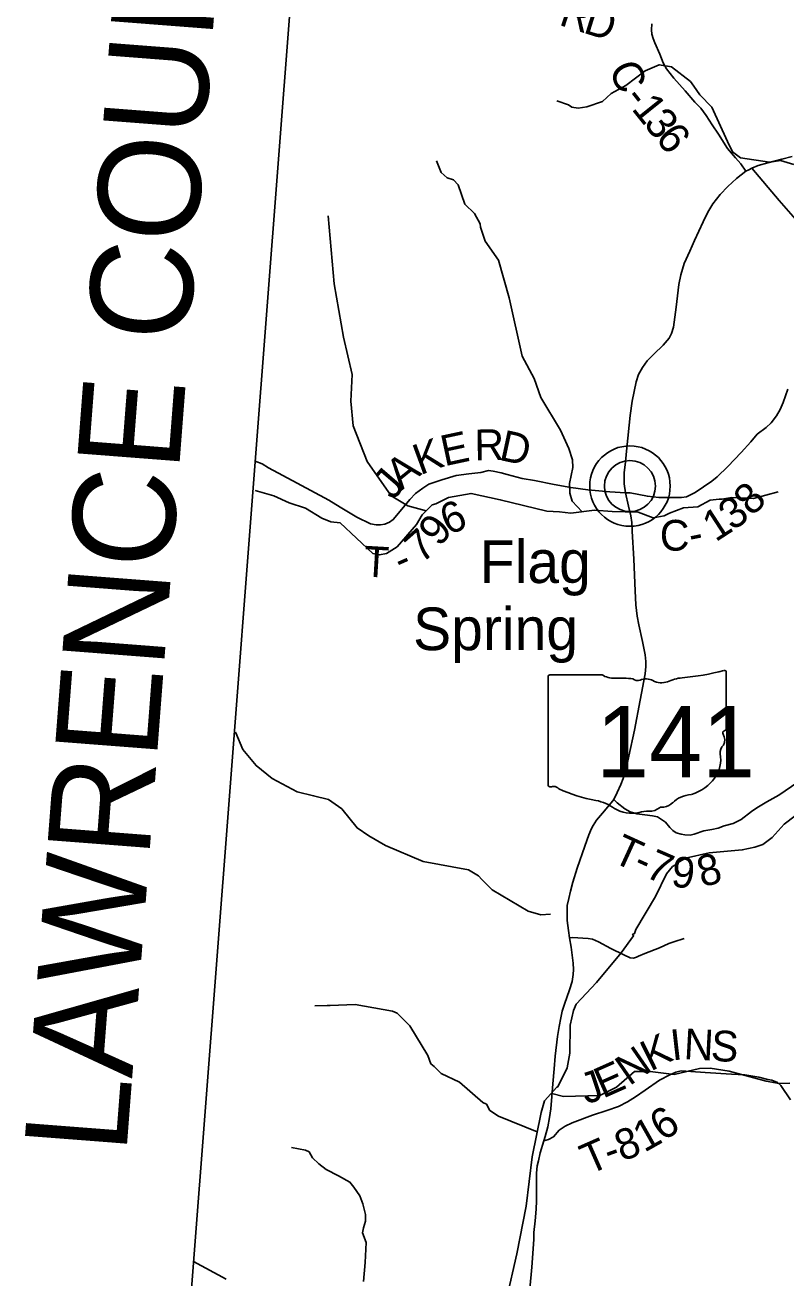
# Model space of a CAD drawing. Extents: x 1878108 to 2183446, y 146837 to 508383.
# Drawn here: x 1975190 to 1982625, y 255922 to 268162 of the extents above; entities that cross this region are included whole.
import ezdxf

# ---------------------------------------------------------------- set-up
doc = ezdxf.new("R2010")
doc.units = 0
for name, color, linetype in [('GM_X_Adjacent_County', 7, 'Continuous'), ('GM_X_Adjacent_County_Text', 7, 'Continuous'), ('GM_X_County', 7, 'Continuous'), ('GM_X_County_Road', 7, 'Continuous'), ('GM_X_County_Road_Text', 7, 'Continuous'), ('GM_X_Minor_River', 7, 'Continuous'), ('GM_X_State_Location', 7, 'Continuous'), ('GM_X_State_Route', 7, 'Continuous'), ('GM_X_State_Shield', 7, 'Continuous'), ('GM_X_Township', 7, 'Continuous'), ('GM_X_Township_Road', 7, 'Continuous'), ('GM_X_Township_Road_Text', 7, 'Continuous'), ('GM_X_Township_ROW', 7, 'Continuous'), ('GM_X_Unincorporated', 7, 'Continuous'), ('GM_X_Unincorporated_Location', 7, 'Continuous'), ('GM_X_Unincorporated_Text', 7, 'Continuous')]:
    doc.layers.add(name, color=color, linetype=linetype)

msp = doc.modelspace()

# ---------------------------------------------------------------- linework, layer by layer
at = {"layer": 'GM_X_Adjacent_County'}
msp.add_lwpolyline([(1977893, 269769), (1977440, 263895), (1977181, 260548), (1976836, 256069), (1976252, 248479), (1977883, 248369), (1982174, 248080), (1982477, 248059), (1987557, 247725), (1990569, 247526), (1992472, 247400), (1995909, 247190), (1996544, 247151), (1999180, 246990), (2002818, 246768), (2004152, 246687), (2005876, 246607)], dxfattribs=at)
at = {"layer": 'GM_X_County'}
msp.add_lwpolyline([(2005876, 246607), (2004152, 246687), (2002818, 246768), (1999180, 246990), (1996544, 247151), (1995909, 247190), (1992472, 247400), (1990569, 247526), (1987557, 247725), (1982477, 248059), (1982174, 248080), (1977883, 248369), (1976252, 248479), (1976836, 256069), (1977181, 260548), (1977440, 263895), (1977893, 269769)], dxfattribs=at)
at = {"layer": 'GM_X_County_Road'}
for points in [[(1982234, 266735), (1982183, 266805), (1982131, 266865), (1982054, 266957), (1981966, 267097), (1981905, 267188), (1981846, 267278), (1981793, 267351), (1981734, 267409), (1981642, 267518), (1981531, 267644), (1981458, 267735), (1981427, 267794), (1981392, 267878), (1981344, 267987), (1981328, 268031), (1981316, 268072), (1981311, 268116), (1981314, 268174)], [(1981056, 263593), (1981102, 263591), (1981272, 263558), (1981382, 263548), (1981604, 263547), (1981653, 263552), (1981694, 263571), (1981737, 263595), (1981901, 263705), (1981954, 263749), (1982056, 263849), (1982188, 263985), (1982281, 264091), (1982343, 264164), (1982432, 264231), (1982482, 264275), (1982533, 264343), (1982568, 264405), (1982599, 264474), (1982644, 264606)]]:
    msp.add_lwpolyline(points, dxfattribs=at)
at = {"layer": 'GM_X_Minor_River'}
for points in [[(1982703, 266799), (1982571, 266838), (1982490, 266827), (1982466, 266823), (1982181, 266866), (1982103, 266922), (1982054, 267026), (1981900, 267360), (1981783, 267481), (1981725, 267565), (1981694, 267610), (1981507, 267753), (1981388, 267775), (1981251, 267716), (1981060, 267570), (1980919, 267493), (1980833, 267415), (1980679, 267363), (1980595, 267351), (1980532, 267361), (1980501, 267383), (1980385, 267421)], [(1980633, 263406), (1980535, 263510), (1980513, 263590), (1980511, 263682), (1980544, 263839), (1980539, 263914), (1980504, 264025), (1980422, 264205), (1980231, 264522), (1980166, 264709), (1980048, 264926), (1979920, 265496), (1979817, 265865), (1979685, 266051), (1979642, 266189), (1979636, 266219), (1979581, 266320), (1979487, 266413), (1979421, 266600), (1979376, 266651), (1979315, 266670), (1979257, 266722), (1979212, 266837)], [(1979111, 263416), (1978930, 263466), (1978769, 263564), (1978533, 263897), (1978396, 264245), (1978373, 264488), (1978386, 264748), (1978303, 265114), (1978210, 265633), (1978151, 266298)], [(1977439, 263616), (1977620, 263564), (1977770, 263493), (1977931, 263442), (1978089, 263343), (1978178, 263310), (1978269, 263298), (1978590, 262999), (1978654, 262986), (1978721, 262998), (1978828, 263065), (1979015, 263283), (1979072, 263376), (1979167, 263474), (1979204, 263486), (1979329, 263548), (1979548, 263587), (1979833, 263525), (1980288, 263414), (1980412, 263405), (1980523, 263392), (1980756, 263422), (1980928, 263410), (1981181, 263403), (1981328, 263349), (1981434, 263368), (1981486, 263395), (1981624, 263446), (1981765, 263454), (1981884, 263520), (1981973, 263530), (1981999, 263529), (1982097, 263548), (1982307, 263538), (1982549, 263602)], [(1977248, 261253), (1977249, 261246), (1977318, 261084), (1977448, 260927), (1977604, 260802), (1977850, 260672), (1978009, 260633), (1978157, 260595), (1978285, 260506), (1978435, 260319), (1978548, 260242), (1978714, 260147), (1979079, 259991), (1979522, 259909), (1979622, 259850), (1979654, 259815), (1979756, 259714), (1980105, 259505), (1980231, 259468), (1980324, 259476)], [(1979895, 255716), (1979995, 256157), (1980086, 256622), (1980147, 257106), (1980233, 257539), (1980265, 257653), (1980385, 257785), (1980395, 257788), (1980488, 257975), (1980512, 258118), (1980517, 258390), (1980549, 258535), (1980576, 258598), (1980774, 258808), (1981016, 259098), (1981137, 259265), (1981127, 259278), (1981146, 259287), (1981159, 259327), (1981350, 259649), (1981459, 259869), (1981518, 259942), (1981561, 259967), (1981572, 259982), (1981643, 260023), (1981876, 260074), (1982199, 260103), (1982322, 260130), (1982401, 260156), (1982492, 260225), (1982607, 260354), (1982716, 260436)], [(1980196, 257350), (1979815, 257503), (1979733, 257559), (1979699, 257620), (1979664, 257637), (1979436, 257833), (1979257, 257918), (1979187, 257987), (1979157, 258015), (1979127, 258095), (1978949, 258385), (1978827, 258508), (1978781, 258529), (1978415, 258592), (1978172, 258585), (1978141, 258583), (1978021, 258579)], [(1980338, 257723), (1980453, 257695), (1980807, 257703), (1980970, 257787), (1981145, 257940), (1981297, 257939), (1981533, 257911), (1981779, 257967), (1981884, 257972), (1982069, 257943), (1982432, 257844), (1982559, 257821), (1982664, 257824)]]:
    msp.add_lwpolyline(points, dxfattribs=at)
at = {"layer": 'GM_X_State_Route'}
for points in [[(1980124, 255817), (1980141, 256027), (1980161, 256299), (1980163, 256367), (1980176, 256481), (1980184, 256593), (1980189, 256676), (1980188, 256778), (1980189, 256944), (1980195, 257016), (1980206, 257067), (1980224, 257143), (1980261, 257260), (1980273, 257304), (1980300, 257399), (1980316, 257488), (1980328, 257575), (1980339, 257696), (1980347, 257819), (1980360, 257964), (1980371, 258089), (1980393, 258280), (1980409, 258380), (1980425, 258463), (1980440, 258528), (1980461, 258598), (1980509, 258738), (1980535, 258819), (1980547, 258887), (1980549, 258934), (1980546, 258996), (1980525, 259153), (1980509, 259246), (1980499, 259316), (1980487, 259414), (1980486, 259494), (1980489, 259559), (1980503, 259630), (1980521, 259701), (1980544, 259787), (1980586, 259926), (1980660, 260140), (1980700, 260252), (1980726, 260314), (1980742, 260341), (1980775, 260393), (1980832, 260461), (1980916, 260562), (1980943, 260596), (1980977, 260663), (1981011, 260741), (1981035, 260802), (1981064, 260896), (1981091, 261021), (1981144, 261274), (1981202, 261567), (1981249, 261825), (1981255, 261895), (1981255, 261943), (1981250, 262008), (1981224, 262139), (1981189, 262302), (1981173, 262387), (1981160, 262498), (1981153, 262635), (1981140, 262943), (1981124, 263216), (1981119, 263301), (1981109, 263366), (1981088, 263462), (1981056, 263593), (1981044, 263681), (1981045, 263789), (1981056, 263894), (1981070, 264032), (1981102, 264346), (1981123, 264487), (1981141, 264582), (1981163, 264676), (1981184, 264748), (1981222, 264818), (1981270, 264883), (1981333, 264946), (1981426, 265035), (1981484, 265103), (1981507, 265148), (1981526, 265212), (1981553, 265405), (1981579, 265629), (1981597, 265723), (1981631, 265832), (1981685, 265954), (1981731, 266057), (1981816, 266240), (1981863, 266333), (1981911, 266417), (1981983, 266507), (1982058, 266585), (1982142, 266662), (1982234, 266735), (1982262, 266748), (1982292, 266764), (1982355, 266789), (1982448, 266815), (1982585, 266851), (1982687, 266879)], [(1976836, 256084), (1977154, 255909)]]:
    msp.add_lwpolyline(points, dxfattribs=at)
at = {"layer": 'GM_X_State_Shield'}
for p, q in [((1982042, 261287), (1982042, 261840)), ((1980302, 261796), (1980302, 260739)), ((1980829, 261814), (1980319, 261814)), ((1982042, 261287), (1982042, 261287))]:
    msp.add_line(p, q, dxfattribs=at)
for centre, major_axis, start_param, end_param in [((1981422, 263254), (1845, 0), 4.814394, 5.042369), ((1982023, 261842), (19.4, 0), 6.141152, 7.989035), ((1980322, 261798), (20.2, 0), 1.712693, 3.28349), ((1980950, 261937), (196, 0), 4.042523, 4.731795), ((1981015, 261221), (702, 0), 1.404758, 1.657858), ((1981174, 261803), (56.4, 0), 3.836095, 5.185415), ((1981257, 261681), (117, 0), 0.950623, 2.079405), ((1981409, 261849), (141, 0), 4.081561, 5.145723), ((1981658, 261491), (371, 0), 1.699011, 2.107814), ((1982038, 261247), (30, 0), 1.883978, 3.671073), ((1981847, 261177), (180, 0), 5.934695, 6.695948), ((1982022, 261285), (20.7, 0), 5.05454, 6.418171), ((1982112, 261056), (131, 0), 2.387724, 3.262537), ((1981526, 260986), (462, 0), 5.101752, 6.440018), ((1980322, 260737), (20.3, 0), 3.00124, 4.508301), ((1980325, 260845), (155, 0), 4.665946, 4.897461), ((1980357, 260678), (56, 0), 0.519207, 1.627899), ((1981064, 261627), (1333, 0), 4.195997, 4.488961), ((1981720, 260442), (253, 0), 1.647645, 2.488434), ((1980666, 260264), (417, 0), 0.823519, 1.323587), ((1981117, 260673), (265, 0), 4.026481, 4.996735), ((1981270, 260308), (217, 0), 1.495662, 1.94098), ((1981290, 260594), (141, 0), 4.691044, 5.507374), ((1981417, 260491), (39.7, 0), 1.147584, 2.315152), ((1981400, 260637), (149, 0), 4.937069, 5.64225)]:
    msp.add_ellipse(centre, major_axis=major_axis, ratio=0.8, start_param=start_param, end_param=end_param, dxfattribs=at)
at = {"layer": 'GM_X_Township'}
msp.add_lwpolyline([(2005876, 246607), (2004152, 246687), (2002818, 246768), (1999180, 246990), (1996544, 247151), (1995909, 247190), (1992472, 247400), (1990569, 247526), (1987557, 247725), (1982477, 248059), (1982174, 248080), (1977883, 248369), (1976252, 248479), (1976836, 256069), (1977181, 260548), (1977440, 263895), (1977893, 269769)], dxfattribs=at)
at = {"layer": 'GM_X_Township_Road'}
for points in [[(1977440, 263901), (1977507, 263875), (1977569, 263837), (1977849, 263685), (1978158, 263519), (1978271, 263451), (1978433, 263355), (1978566, 263288), (1978622, 263280), (1978662, 263278), (1978707, 263287), (1978750, 263304), (1978788, 263331), (1978824, 263374), (1978950, 263527), (1979006, 263585), (1979076, 263639), (1979137, 263677), (1979262, 263719), (1979403, 263761), (1979528, 263777), (1979645, 263792), (1979720, 263811), (1979763, 263805), (1979843, 263787), (1979901, 263772), (1980049, 263733), (1980167, 263714), (1980359, 263674), (1980523, 263643), (1980689, 263623), (1980906, 263601), (1981056, 263593)], [(1980943, 260596), (1980977, 260562), (1981050, 260504), (1981104, 260476), (1981168, 260455), (1981245, 260445), (1981320, 260437), (1981371, 260427), (1981448, 260373), (1981490, 260321), (1981520, 260292), (1981553, 260272), (1981601, 260256), (1981636, 260252), (1981689, 260249), (1981729, 260257), (1981823, 260291), (1981901, 260303), (1981963, 260316), (1982021, 260338), (1982110, 260363), (1982188, 260400), (1982289, 260478), (1982342, 260516), (1982438, 260572), (1982556, 260638), (1982743, 260764)], [(1980509, 259246), (1980541, 259248), (1980694, 259238), (1980736, 259231), (1980793, 259205), (1980915, 259140), (1981042, 259080), (1981103, 259048), (1981135, 259046), (1981166, 259057), (1981183, 259065)], [(1981183, 259065), (1981246, 259093), (1981391, 259148), (1981481, 259190), (1981529, 259207), (1981632, 259237)], [(1980261, 257260), (1980304, 257273), (1980354, 257302), (1980409, 257364), (1980469, 257404), (1980535, 257438), (1980735, 257511), (1980876, 257559), (1980988, 257597), (1981077, 257641), (1981154, 257690), (1981249, 257756), (1981390, 257855), (1981490, 257907), (1981548, 257932), (1981602, 257945), (1981837, 257929), (1982093, 257912), (1982223, 257905), (1982359, 257883), (1982449, 257862)], [(1982449, 257862), (1982486, 257853), (1982543, 257831), (1982576, 257801), (1982671, 257661)]]:
    msp.add_lwpolyline(points, dxfattribs=at)
at = {"layer": 'GM_X_Township_ROW'}
for points in [[(1982958, 265445), (1982961, 265496), (1982957, 265546), (1982937, 265617), (1982893, 265692), (1982831, 265767), (1982808, 265840), (1982793, 265949), (1982784, 266058), (1982775, 266118), (1982762, 266219), (1982719, 266266), (1982560, 266447), (1982292, 266764)], [(1978498, 255887), (1978513, 256072), (1978522, 256269), (1978487, 256363), (1978498, 256412), (1978518, 256475), (1978518, 256543), (1978490, 256646), (1978461, 256725), (1978403, 256810), (1978365, 256858), (1978254, 256918), (1978133, 256982), (1978060, 257038), (1978000, 257096), (1977966, 257154), (1977932, 257169), (1977794, 257195)]]:
    msp.add_lwpolyline(points, dxfattribs=at)
at = {"layer": 'GM_X_Unincorporated'}
for radius in [393, 249]:
    msp.add_circle((1981101, 263658), radius, dxfattribs=at)
at = {"layer": 'GM_X_Unincorporated_Location'}
msp.add_line((1981101, 263658), (1981101, 263658), dxfattribs=at)

# ---------------------------------------------------------------- texts
at = {"layer": 'GM_X_Adjacent_County_Text'}
msp.add_text('LAWRENCE COUNTY', height=1000, rotation=85.5902, dxfattribs=at).set_placement((1976179, 257124))
at = {"layer": 'GM_X_County_Road_Text'}
for s, rotation, p in [('R', 342.1824, (1980397, 268166)), ('D', 342.5355, (1980634, 268090)), ('C', 294.484, (1980888, 267733)), ('-', 308.1857, (1981031, 267442)), ('1', 308.7087, (1981109, 267343)), ('3', 308.8308, (1981225, 267198)), ('6', 308.3985, (1981341, 267055)), ('8', 44.4646, (1982293, 263355)), ('3', 35.7689, (1982105, 263215)), ('1', 33.0176, (1981937, 263106)), ('C', 0.5406, (1981394, 263026)), ('-', 11.5036, (1981703, 263035))]:
    msp.add_text(s, height=300, rotation=rotation, dxfattribs=at).set_placement(p)
at = {"layer": 'GM_X_State_Location'}
msp.add_text('141', height=1, rotation=0, dxfattribs=at).set_placement((1980800, 261124))
for s in ['s', 'r']:
    msp.add_text(s, height=1, dxfattribs=at).set_placement((1981153, 261197))
at = {"layer": 'GM_X_State_Shield'}
msp.add_text('141', height=696.1, dxfattribs=at).set_placement((1980770, 260814))
at = {"layer": 'GM_X_Township_Road_Text'}
for s, rotation, p in [('E', 12.0807, (1979288, 263851)), ('R', 0.8158, (1979583, 263910)), ('D', 347.8367, (1979812, 263916)), ('K', 20.1902, (1979051, 263763)), ('A', 38.8914, (1978868, 263610)), ('J', 49.2976, (1978787, 263513)), ('6', 23.0882, (1979327, 263174)), ('9', 50.796, (1979241, 263054)), ('7', 41.4828, (1979065, 262893)), ('T', 356.593, (1978492, 262776)), ('-', 23.6531, (1978867, 262789)), ('T', 335.3854, (1980913, 259994)), ('7', 336.6526, (1981235, 259846)), ('-', 335.5133, (1981117, 259900)), ('9', 352.911, (1981494, 259749)), ('8', 15.5347, (1981806, 259736)), ('K', 26.3264, (1981302, 257937)), ('I', 6.4574, (1981513, 258046)), ('N', 356.9168, (1981622, 258060)), ('S', 356.2389, (1981885, 258046)), ('N', 34.5922, (1981095, 257793)), ('E', 23.9331, (1980837, 257672)), ('J', 18.4371, (1980674, 257616)), ('6', 34.6318, (1981427, 257250)), ('1', 29.4082, (1981241, 257143)), ('T', 23.7523, (1980701, 256926)), ('8', 20.5351, (1981022, 257057)), ('-', 19.689, (1980901, 257014))]:
    msp.add_text(s, height=300, rotation=rotation, dxfattribs=at).set_placement(p)
at = {"layer": 'GM_X_Unincorporated_Text'}
for s, p in [('Flag', (1979634, 262711)), ('Spring', (1978982, 262055))]:
    msp.add_text(s, height=417, rotation=0, dxfattribs=at).set_placement(p)

doc.saveas('drawing.dxf')
